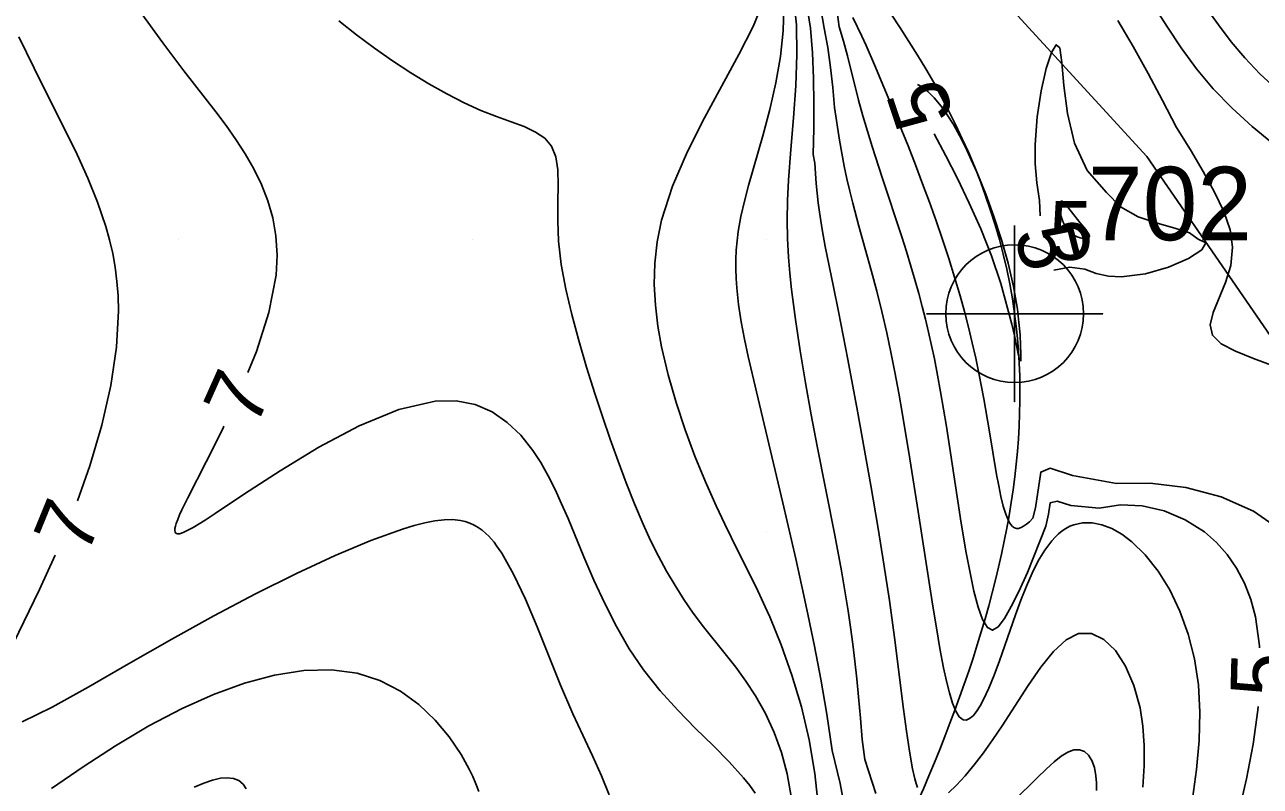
# Model space of a CAD drawing. Extents: x 2602990 to 2605851, y 618069 to 619180.
# Drawn here: x 2603794.76 to 2603836.82, y 618371.37 to 618397.3 of the extents above; entities that cross this region are included whole.
import ezdxf

# ---------------------------------------------------------------- set-up
doc = ezdxf.new("R2010")
doc.units = 0
for name, color, linetype in [('DTM Contours Major', 7, 'Continuous'), ('DTM Contours Minor', 7, 'Continuous'), ('DTM Contours Minor Text', 7, 'Continuous'), ('Exist DTM Breakline', 7, 'Continuous'), ('Exist DTM Breakline Cogo Number', 7, 'Continuous'), ('Exist DTM Breakline Cogo Point CELL', 7, 'Continuous'), ('Exist DTM Crownline', 7, 'Continuous'), ('Exist DTM QL2 LIDAR Elevation Point', 7, 'Continuous'), ('Exist Roads EOP', 7, 'Continuous'), ('PH Exist DTM Obscure Area', 7, 'Continuous')]:
    doc.layers.add(name, color=color, linetype=linetype)

# ---------------------------------------------------------------- blocks, each defined once
blk = doc.blocks.new('EXIST DTM BREAKLINE COGO POINT')
at = {"layer": 'Exist DTM Breakline Cogo Point CELL'}
blk.add_lwpolyline([(0, 0.06), (0, -0.06), (0, 0), (0.06, 0), (-0.06, 0)], dxfattribs=at)
blk.add_circle((0, 0), 0.04688, dxfattribs=at)

msp = doc.modelspace()

# ---------------------------------------------------------------- linework, layer by layer
at = {"layer": 'DTM Contours Major'}
msp.add_lwpolyline([(2603820.601, 618397.892), (2603820.584, 618397.082), (2603820.487, 618396.214), (2603820.327, 618395.314), (2603820.122, 618394.406), (2603819.889, 618393.517), (2603819.405, 618391.821), (2603819.264, 618391.288), (2603819.145, 618390.768), (2603819.054, 618390.26), (2603819.013, 618389.937), (2603818.985, 618389.617), (2603818.971, 618389.298), (2603818.969, 618388.98), (2603818.978, 618388.661), (2603818.999, 618388.341), (2603819.062, 618387.765), (2603819.152, 618387.182), (2603819.264, 618386.592), (2603819.392, 618385.998), (2603819.673, 618384.803), (2603820.569, 618381.02), (2603821.013, 618379.107), (2603821.288, 618377.867), (2603821.435, 618377.17), (2603821.645, 618376.138), (2603821.858, 618375.013), (2603822.062, 618373.821), (2603822.245, 618372.586), (2603822.526, 618371.458), (2603822.751, 618370.254)], dxfattribs=at)
at = {"layer": 'DTM Contours Minor'}
for points in [[(2603832.739, 618398.657), (2603833.639, 618397.241), (2603834.124, 618396.514), (2603834.646, 618395.799), (2603835.216, 618395.114), (2603835.861, 618394.452), (2603836.546, 618393.835), (2603837.252, 618393.252)], [(2603820.932, 618398.208), (2603821.034, 618397.292), (2603821.051, 618396.284), (2603821.007, 618395.218), (2603820.929, 618394.127), (2603820.839, 618393.046), (2603820.764, 618392.008), (2603820.731, 618391.31), (2603820.721, 618390.641), (2603820.732, 618390.013), (2603820.764, 618389.386), (2603820.808, 618388.842), (2603820.866, 618388.28), (2603820.995, 618387.258), (2603821.156, 618386.189), (2603821.338, 618385.099), (2603821.535, 618384.011), (2603821.737, 618382.95), (2603822.338, 618379.921), (2603822.566, 618378.704), (2603822.705, 618377.887), (2603822.79, 618377.341), (2603822.871, 618376.782), (2603822.947, 618376.209), (2603823.019, 618375.623), (2603823.085, 618375.023), (2603823.147, 618374.409), (2603823.212, 618373.69), (2603823.272, 618372.963), (2603823.357, 618372.277), (2603823.737, 618371.119)], [(2603798.77, 618397.63), (2603799.465, 618396.675), (2603800.179, 618395.725), (2603801.264, 618394.33), (2603801.616, 618393.863), (2603801.953, 618393.386), (2603802.271, 618392.897), (2603802.562, 618392.391), (2603802.822, 618391.859), (2603803.04, 618391.302), (2603803.207, 618390.718), (2603803.315, 618390.103), (2603803.356, 618389.453), (2603803.321, 618388.765), (2603803.078, 618387.499), (2603802.653, 618386.17), (2603802.361, 618385.455)], [(2603819.743, 618397.674), (2603819.554, 618397.236), (2603819.076, 618396.284), (2603817.904, 618394.128), (2603817.32, 618392.975), (2603816.813, 618391.803), (2603816.438, 618390.639), (2603816.289, 618389.901), (2603816.21, 618389.174), (2603816.194, 618388.455), (2603816.233, 618387.744), (2603816.319, 618387.037), (2603816.444, 618386.332), (2603816.664, 618385.378), (2603816.933, 618384.434), (2603817.24, 618383.507), (2603817.576, 618382.605), (2603817.932, 618381.738), (2603818.298, 618380.913), (2603818.591, 618380.289), (2603819.035, 618379.388), (2603819.658, 618378.144), (2603819.972, 618377.48), (2603820.127, 618377.133), (2603820.516, 618376.18), (2603820.878, 618375.154), (2603821.199, 618374.072), (2603821.465, 618372.948), (2603821.663, 618371.799), (2603821.778, 618370.64)], [(2603821.382, 618397.959), (2603821.511, 618397.175), (2603821.584, 618396.341), (2603821.616, 618395.479), (2603821.625, 618394.612), (2603821.629, 618393.76), (2603821.605, 618392.882), (2603821.657, 618392.581), (2603821.678, 618392.229), (2603821.704, 618391.887), (2603821.736, 618391.556), (2603821.773, 618391.233), (2603821.814, 618390.917), (2603821.907, 618390.326), (2603822.014, 618389.743), (2603822.295, 618388.371), (2603822.468, 618387.532), (2603822.787, 618385.902), (2603823.116, 618384.138), (2603823.568, 618381.605), (2603823.818, 618380.141), (2603824.012, 618378.927), (2603824.196, 618377.693), (2603824.368, 618376.435), (2603824.675, 618373.989), (2603824.775, 618373.242), (2603824.878, 618372.562), (2603824.985, 618371.968), (2603825.064, 618371.62), (2603825.105, 618371.467), (2603825.149, 618371.328)], [(2603821.867, 618397.842), (2603821.98, 618397.175), (2603822.096, 618396.517), (2603822.188, 618395.843), (2603822.266, 618395.163), (2603822.327, 618394.473), (2603822.495, 618393.364), (2603822.573, 618392.918), (2603822.659, 618392.481), (2603822.751, 618392.052), (2603822.849, 618391.632), (2603822.952, 618391.218), (2603823.16, 618390.44), (2603823.589, 618388.898), (2603823.766, 618388.227), (2603823.938, 618387.534), (2603824.104, 618386.811), (2603824.244, 618386.151), (2603824.38, 618385.464), (2603824.512, 618384.755), (2603824.642, 618384.025), (2603824.895, 618382.52), (2603825.179, 618380.728), (2603825.674, 618377.5), (2603825.794, 618376.761), (2603825.917, 618376.059), (2603826.041, 618375.406), (2603826.138, 618374.952), (2603826.238, 618374.545), (2603826.343, 618374.198), (2603826.455, 618373.921), (2603826.576, 618373.728), (2603826.708, 618373.63), (2603826.814, 618373.623), (2603826.926, 618373.672), (2603827.043, 618373.771), (2603827.162, 618373.916), (2603827.283, 618374.102), (2603827.405, 618374.325), (2603827.584, 618374.71), (2603827.761, 618375.151), (2603827.939, 618375.635), (2603828.487, 618377.205), (2603828.67, 618377.702), (2603828.859, 618378.179), (2603829.056, 618378.629), (2603829.265, 618379.043), (2603829.486, 618379.412), (2603829.722, 618379.729), (2603829.837, 618379.855), (2603829.955, 618379.967), (2603830.077, 618380.066), (2603830.204, 618380.15), (2603830.334, 618380.22), (2603830.47, 618380.275), (2603830.773, 618380.342), (2603831.093, 618380.341), (2603831.425, 618380.275), (2603831.764, 618380.144), (2603832.105, 618379.95), (2603832.445, 618379.696), (2603832.904, 618379.246), (2603833.339, 618378.695), (2603833.737, 618378.054), (2603834.084, 618377.334), (2603834.37, 618376.549), (2603834.582, 618375.709), (2603834.712, 618374.818), (2603834.761, 618373.889), (2603834.739, 618372.929), (2603834.653, 618371.943), (2603834.512, 618370.938)], [(2603822.42, 618397.726), (2603822.485, 618397.219), (2603822.632, 618396.733), (2603822.767, 618396.238), (2603823.15, 618394.724), (2603823.294, 618394.199), (2603823.447, 618393.674), (2603823.608, 618393.149), (2603823.946, 618392.1), (2603824.615, 618390.076), (2603824.775, 618389.576), (2603824.93, 618389.075), (2603825.079, 618388.572), (2603825.2, 618388.142), (2603825.315, 618387.708), (2603825.426, 618387.271), (2603825.531, 618386.828), (2603825.632, 618386.377), (2603825.728, 618385.918), (2603825.837, 618385.364), (2603825.94, 618384.795), (2603826.137, 618383.619), (2603826.644, 618380.331), (2603826.814, 618379.315), (2603826.94, 618378.634), (2603827.073, 618378.007), (2603827.215, 618377.466), (2603827.367, 618377.042), (2603827.531, 618376.77), (2603827.709, 618376.68), (2603827.9, 618376.793), (2603828.111, 618377.078), (2603828.344, 618377.493), (2603828.603, 618377.995), (2603828.901, 618378.651), (2603829.517, 618380.22), (2603829.612, 618380.632), (2603829.669, 618381.022), (2603829.908, 618381.08), (2603830.372, 618380.928), (2603831.34, 618380.836), (2603832.059, 618380.948), (2603832.805, 618380.915), (2603833.55, 618380.744), (2603834.264, 618380.445), (2603834.921, 618380.026), (2603835.33, 618379.666), (2603835.695, 618379.254), (2603836.013, 618378.793), (2603836.281, 618378.285), (2603836.496, 618377.733), (2603836.657, 618377.139), (2603836.797, 618376.15), (2603836.798, 618376.084)], [(2603834.984, 618397.875), (2603835.398, 618397.288), (2603835.834, 618396.715), (2603836.297, 618396.166), (2603836.81, 618395.629), (2603837.351, 618395.121)], [(2603805.453, 618397.425), (2603806.057, 618396.956), (2603806.671, 618396.499), (2603807.287, 618396.066), (2603807.907, 618395.658), (2603808.524, 618395.28), (2603809.132, 618394.938), (2603809.724, 618394.636), (2603810.295, 618394.379), (2603810.828, 618394.173), (2603811.323, 618393.995), (2603811.769, 618393.825), (2603812.154, 618393.643), (2603812.467, 618393.428), (2603812.697, 618393.161), (2603812.845, 618392.796), (2603812.912, 618392.352), (2603812.926, 618391.837), (2603812.916, 618391.256), (2603812.91, 618390.617), (2603812.938, 618389.924), (2603813.029, 618389.133), (2603813.181, 618388.298), (2603813.383, 618387.431), (2603813.622, 618386.543), (2603813.89, 618385.642), (2603814.175, 618384.739), (2603814.43, 618383.959), (2603814.691, 618383.189), (2603814.959, 618382.433), (2603815.235, 618381.696), (2603815.52, 618380.981), (2603815.815, 618380.293), (2603816.07, 618379.741), (2603816.335, 618379.208), (2603816.611, 618378.695), (2603816.9, 618378.201), (2603817.203, 618377.724), (2603817.521, 618377.264), (2603817.874, 618376.796), (2603818.604, 618375.882), (2603818.965, 618375.42), (2603819.314, 618374.944), (2603819.641, 618374.448), (2603819.98, 618373.844), (2603820.275, 618373.201), (2603820.522, 618372.518), (2603820.715, 618371.793), (2603820.849, 618371.024)], [(2603822.957, 618397.54), (2603823.258, 618396.906), (2603823.405, 618396.584), (2603823.691, 618395.926), (2603824.326, 618394.408), (2603824.83, 618393.167), (2603825.08, 618392.529), (2603825.328, 618391.881), (2603825.561, 618391.252), (2603825.788, 618390.617), (2603826.008, 618389.979), (2603826.217, 618389.34), (2603826.416, 618388.702), (2603826.602, 618388.067), (2603826.749, 618387.531), (2603826.887, 618386.999), (2603827.014, 618386.471), (2603827.133, 618385.948), (2603827.243, 618385.43), (2603827.41, 618384.56), (2603827.591, 618383.509), (2603827.845, 618381.983), (2603827.918, 618381.592), (2603827.994, 618381.232), (2603828.074, 618380.91), (2603828.16, 618380.634), (2603828.211, 618380.5), (2603828.266, 618380.384), (2603828.323, 618380.289), (2603828.384, 618380.216), (2603828.449, 618380.167), (2603828.519, 618380.144), (2603828.595, 618380.147), (2603828.676, 618380.175), (2603828.765, 618380.224), (2603828.862, 618380.292), (2603828.969, 618380.374), (2603829.074, 618380.491), (2603829.17, 618380.847), (2603829.35, 618382.066), (2603829.671, 618382.195), (2603830.432, 618381.945), (2603831.927, 618381.677), (2603833.077, 618381.69), (2603834.288, 618381.537), (2603835.484, 618381.218), (2603836.585, 618380.735), (2603837.516, 618380.086)], [(2603831.97, 618397.435), (2603832.494, 618396.553), (2603833, 618395.636), (2603833.496, 618394.713), (2603833.973, 618393.802), (2603834.445, 618393.034), (2603834.88, 618392.296), (2603835.267, 618391.599), (2603835.58, 618390.94), (2603835.793, 618390.315), (2603835.88, 618389.722), (2603835.816, 618389.1), (2603835.636, 618388.518), (2603835.216, 618387.501), (2603835.118, 618387.078), (2603835.19, 618386.722), (2603835.486, 618386.428), (2603835.973, 618386.177), (2603836.595, 618385.935), (2603837.295, 618385.67)], [(2603794.568, 618396.888), (2603795.342, 618395.288), (2603796.151, 618393.686), (2603796.546, 618392.883), (2603796.915, 618392.075), (2603797.247, 618391.258), (2603797.527, 618390.429), (2603797.653, 618389.973), (2603797.759, 618389.511), (2603797.843, 618389.039), (2603797.905, 618388.558), (2603797.942, 618388.063), (2603797.955, 618387.553), (2603797.886, 618386.32), (2603797.692, 618385.016), (2603797.386, 618383.663), (2603796.982, 618382.281), (2603796.56, 618381.082)], [(2603831.589, 618391.589), (2603830.923, 618392.329), (2603830.499, 618393.263), (2603830.257, 618394.269), (2603830.133, 618395.225), (2603830.068, 618396.011), (2603830, 618396.504), (2603829.877, 618396.611), (2603829.711, 618396.353), (2603829.529, 618395.806), (2603829.358, 618395.049), (2603829.225, 618394.158), (2603829.157, 618393.213), (2603829.16, 618392.554), (2603829.21, 618391.918), (2603829.308, 618391.313), (2603829.323, 618390.788)], [(2603828.668, 618385.836), (2603828.674, 618385.902), (2603828.674, 618386.09), (2603828.664, 618386.377), (2603828.643, 618386.741), (2603828.606, 618387.159), (2603828.551, 618387.609), (2603828.417, 618388.387), (2603828.234, 618389.181), (2603828.011, 618389.976), (2603827.756, 618390.761), (2603827.477, 618391.523), (2603827.183, 618392.248), (2603826.985, 618392.7), (2603826.784, 618393.128), (2603826.58, 618393.528), (2603826.375, 618393.896), (2603826.167, 618394.23), (2603825.958, 618394.525), (2603825.725, 618394.805), (2603825.504, 618395.027), (2603825.307, 618395.184), (2603825.156, 618395.265)], [(2603825.722, 618393.577), (2603826.113, 618392.837), (2603826.509, 618392.06), (2603826.911, 618391.225), (2603827.303, 618390.342), (2603827.668, 618389.423), (2603827.989, 618388.48), (2603828.363, 618387.105), (2603828.454, 618386.712), (2603828.584, 618386.087), (2603828.63, 618385.903), (2603828.668, 618385.836)], [(2603829.796, 618388.934), (2603830.34, 618389.038), (2603830.847, 618388.979), (2603831.233, 618388.828), (2603831.651, 618388.74), (2603832.098, 618388.716), (2603832.909, 618388.814), (2603833.7, 618389.04), (2603834.372, 618389.334), (2603834.828, 618389.632), (2603834.971, 618389.875), (2603834.703, 618390), (2603834.409, 618390.207), (2603833.917, 618390.368), (2603833.309, 618390.534), (2603832.664, 618390.759), (2603832.064, 618391.093), (2603831.589, 618391.589)], [(2603830.29, 618390.29), (2603830.179, 618390.433), (2603830.099, 618390.596), (2603830.044, 618390.765), (2603830.012, 618390.928), (2603829.999, 618391.072), (2603830, 618391.186), (2603830.014, 618391.26), (2603830.039, 618391.294), (2603830.075, 618391.291), (2603830.121, 618391.258), (2603830.176, 618391.201), (2603830.399, 618390.921), (2603830.684, 618390.559), (2603830.878, 618390.32), (2603830.942, 618390.235), (2603830.988, 618390.162), (2603831.008, 618390.102), (2603830.997, 618390.055), (2603830.949, 618390.02), (2603830.858, 618390), (2603830.782, 618390.016), (2603830.689, 618390.041), (2603830.584, 618390.079), (2603830.477, 618390.132), (2603830.376, 618390.201), (2603830.29, 618390.29)], [(2603801.546, 618383.629), (2603801.516, 618383.566), (2603800.935, 618382.409), (2603800.314, 618381.194), (2603800.115, 618380.781), (2603800.035, 618380.605), (2603799.971, 618380.449), (2603799.922, 618380.315), (2603799.895, 618380.223), (2603799.879, 618380.146), (2603799.874, 618380.082), (2603799.88, 618380.031), (2603799.898, 618379.995), (2603799.929, 618379.972), (2603799.972, 618379.963), (2603800.028, 618379.967), (2603800.097, 618379.985), (2603800.179, 618380.016), (2603800.274, 618380.06), (2603800.498, 618380.18), (2603800.912, 618380.434), (2603801.245, 618380.651), (2603802.251, 618381.322), (2603803.455, 618382.108), (2603804.781, 618382.912), (2603806.154, 618383.64), (2603807.499, 618384.196), (2603808.74, 618384.484), (2603809.453, 618384.49), (2603810.096, 618384.361), (2603810.674, 618384.112), (2603811.191, 618383.759), (2603811.653, 618383.317), (2603812.062, 618382.801), (2603812.332, 618382.386), (2603812.582, 618381.943), (2603812.816, 618381.476), (2603813.039, 618380.987), (2603813.257, 618380.482), (2603813.799, 618379.178), (2603814.141, 618378.382), (2603814.507, 618377.587), (2603814.905, 618376.805), (2603815.342, 618376.048), (2603815.827, 618375.328), (2603816.39, 618374.62), (2603816.99, 618373.96), (2603817.599, 618373.34), (2603818.193, 618372.755), (2603818.746, 618372.197), (2603819.232, 618371.66), (2603819.444, 618371.396), (2603819.632, 618371.134)], [(2603794.682, 618373.565), (2603795.701, 618374.064), (2603796.926, 618374.744), (2603798.301, 618375.538), (2603799.771, 618376.381), (2603801.197, 618377.167), (2603802.623, 618377.917), (2603804.014, 618378.609), (2603805.335, 618379.222), (2603806.55, 618379.735), (2603807.625, 618380.126), (2603808.019, 618380.246), (2603808.385, 618380.341), (2603808.724, 618380.407), (2603809.038, 618380.444), (2603809.328, 618380.449), (2603809.596, 618380.42), (2603809.758, 618380.383), (2603809.912, 618380.33), (2603810.058, 618380.263), (2603810.199, 618380.181), (2603810.334, 618380.084), (2603810.465, 618379.972), (2603810.558, 618379.881), (2603810.649, 618379.781), (2603810.738, 618379.674), (2603810.827, 618379.559), (2603811.001, 618379.305), (2603811.407, 618378.587), (2603811.806, 618377.739), (2603812.202, 618376.8), (2603813.005, 618374.81), (2603813.42, 618373.839), (2603813.759, 618373.104), (2603814.091, 618372.404), (2603814.396, 618371.73), (2603814.656, 618371.075)], [(2603795.803, 618379.232), (2603795.269, 618378.066), (2603794.031, 618375.512)], [(2603826.208, 618371.15), (2603826.482, 618371.409), (2603826.775, 618371.728), (2603827.083, 618372.098), (2603827.399, 618372.511), (2603827.719, 618372.956), (2603828.038, 618373.425), (2603828.925, 618374.798), (2603829.356, 618375.425), (2603829.783, 618375.957), (2603830.209, 618376.352), (2603830.635, 618376.568), (2603831.07, 618376.572), (2603831.493, 618376.371), (2603831.887, 618375.992), (2603832.235, 618375.459), (2603832.521, 618374.8), (2603832.729, 618374.039), (2603832.825, 618373.418), (2603832.872, 618372.758), (2603832.872, 618372.065), (2603832.828, 618371.342)], [(2603795.678, 618371.289), (2603796.752, 618372.033), (2603797.858, 618372.751), (2603798.985, 618373.421), (2603800.123, 618374.019), (2603801.189, 618374.495), (2603802.243, 618374.877), (2603803.272, 618375.152), (2603804.263, 618375.309), (2603805.204, 618375.335), (2603806.082, 618375.22), (2603806.853, 618374.972), (2603807.554, 618374.607), (2603808.182, 618374.149), (2603808.736, 618373.621), (2603809.215, 618373.049), (2603809.616, 618372.455), (2603809.762, 618372.204), (2603809.894, 618371.954), (2603810.014, 618371.702), (2603810.121, 618371.45), (2603810.218, 618371.195)], [(2603836.749, 618374.087), (2603836.741, 618373.965), (2603836.58, 618372.805), (2603836.354, 618371.624), (2603836.081, 618370.439)], [(2603828.419, 618370.866), (2603829.236, 618371.668), (2603829.532, 618371.953), (2603829.801, 618372.197), (2603830.048, 618372.392), (2603830.272, 618372.532), (2603830.476, 618372.608), (2603830.665, 618372.615), (2603830.832, 618372.553), (2603830.975, 618372.427), (2603831.09, 618372.244), (2603831.175, 618372.008), (2603831.227, 618371.725), (2603831.244, 618371.486), (2603831.242, 618371.226)], [(2603800.533, 618371.333), (2603800.858, 618371.478), (2603801.155, 618371.581), (2603801.423, 618371.642), (2603801.661, 618371.659), (2603801.867, 618371.635), (2603802.052, 618371.561), (2603802.198, 618371.442), (2603802.306, 618371.282)]]:
    msp.add_lwpolyline(points, dxfattribs=at)
at = {"layer": 'Exist DTM Breakline'}
for points in [[(2603855.563, 618358.479), (2603862.541, 618379.668), (2603863.479, 618393.143), (2603859.324, 618404.705), (2603850.242, 618413.937), (2603817.732, 618430.625), (2603801.671, 618450.879), (2603791.4, 618462.329), (2603774.148, 618477.183)], [(2603751.583, 618450.596), (2603768.954, 618435.891), (2603805.072, 618414.752), (2603828.46, 618387.458), (2603819.191, 618359.408), (2603788.513, 618315.278), (2603769.845, 618293.995), (2603740.578, 618255.58)]]:
    msp.add_spline(points, degree=3, dxfattribs=at)
at = {"layer": 'Exist DTM Crownline'}
msp.add_spline([(2603233.488, 618380.754), (2603285.185, 618400.095), (2603335.457, 618418.629), (2603390.812, 618439.069), (2603440.087, 618457.325), (2603493.996, 618477.231), (2603542.655, 618495.301), (2603600.808, 618516.867), (2603653.659, 618536.362), (2603706.222, 618555.742), (2603764.811, 618577.593), (2603823.52, 618599.847), (2603878.564, 618620.56), (2603937.951, 618643.078), (2603997.369, 618665.789), (2604036.209, 618680.665), (2604055.311, 618688.017)], degree=3, dxfattribs=at)
at = {"layer": 'Exist DTM QL2 LIDAR Elevation Point'}
for p, q in [((2603800, 618390), (2603800, 618390)), ((2603810, 618390), (2603810, 618390)), ((2603820, 618390), (2603820, 618390)), ((2603830, 618390), (2603830, 618390)), ((2603800, 618380), (2603800, 618380)), ((2603810, 618380), (2603810, 618380)), ((2603820, 618380), (2603820, 618380)), ((2603830, 618380), (2603830, 618380))]:
    msp.add_line(p, q, dxfattribs=at)
at = {"layer": 'Exist Roads EOP'}
for points in [[(2603230.17, 618389.98), (2603282.929, 618409.597), (2603332.773, 618427.868), (2603388.167, 618448.413), (2603437.203, 618466.721), (2603490.778, 618486.527), (2603539.039, 618504.558), (2603597.451, 618526.156), (2603651.053, 618545.972), (2603705.208, 618566.084), (2603762.02, 618587.183), (2603820.334, 618609.162), (2603876.341, 618629.99), (2603934.909, 618652.28), (2603996.409, 618675.568), (2604033.216, 618689.957), (2604052.01, 618697.199)], [(2604034.633, 618668.486), (2603984.89, 618650.123), (2603936.767, 618631.654), (2603888.195, 618613.335), (2603837.766, 618594.258), (2603782.918, 618573.705), (2603731.939, 618554.39), (2603671.126, 618532.171), (2603621.822, 618514.106), (2603561.545, 618491.877), (2603506.421, 618471.293), (2603452.163, 618451.33), (2603398.364, 618431.316), (2603341.431, 618410.355), (2603281.65, 618388.199), (2603223.033, 618366.475), (2603185.717, 618352.612)]]:
    msp.add_spline(points, degree=3, dxfattribs=at)
at = {"layer": 'PH Exist DTM Obscure Area'}
msp.add_lwpolyline([(2603837.855, 618385.694), (2603832.954, 618392.809), (2603825.93, 618400.488), (2603821.248, 618409.017), (2603818.223, 618416.624), (2603807.105, 618422.493), (2603800.155, 618413.362), (2603798.42, 618410.873), (2603795.06, 618406.485), (2603785.045, 618398.142), (2603775.146, 618389.917), (2603762.364, 618387.068), (2603748.159, 618385.26), (2603736.641, 618385.012)], dxfattribs=at)

# ---------------------------------------------------------------- block references
at = {"layer": 'Exist DTM Breakline Cogo Point CELL', "xscale": 50, "yscale": 50}
msp.add_blockref('EXIST DTM BREAKLINE COGO POINT', (2603828.46, 618387.458), dxfattribs=at)

# ---------------------------------------------------------------- texts
at = {"layer": 'DTM Contours Minor Text'}
for s, rotation, p in [('5', 108.5311, (2603826.419, 618394.164)), ('5', 284.2932, (2603828.435, 618390.214)), ('7', 65.9325, (2603802.615, 618383.531)), ('7', 67.7464, (2603796.87, 618379.169)), ('5', 88.5887, (2603837.802, 618374.406))]:
    msp.add_text(s, height=2, rotation=rotation, dxfattribs=at).set_placement(p)
msp.add_text('5', height=2, dxfattribs=at).set_placement((2603829.636, 618389.29))
at = {"layer": 'Exist DTM Breakline Cogo Number'}
msp.add_text('702', height=2.5, dxfattribs=at).set_placement((2603830.96, 618389.958))

doc.saveas('drawing.dxf')
